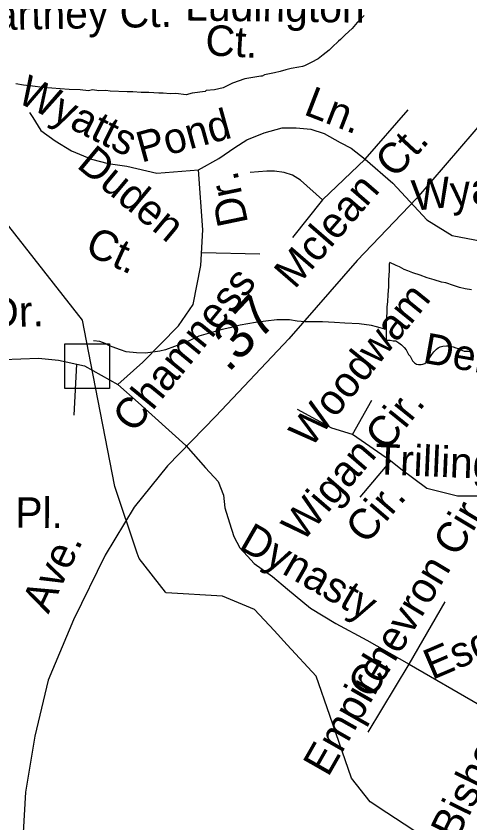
# Model space of a CAD drawing. Extents: x 2001466 to 2224147, y 644118 to 847247.
# Drawn here: x 2064365 to 2065775, y 748580 to 751088 of the extents above; entities that cross this region are included whole.
import ezdxf

# ---------------------------------------------------------------- set-up
doc = ezdxf.new("R2010")
doc.units = 0
for name, color, linetype in [('Exist Hydrographic Misc Water Feature', 7, 'Continuous'), ('Exist Road Non-System Structure Non-Sys Other Attributed CELL', 7, 'Continuous'), ('Exist Road Non-System Type 51', 7, 'Continuous'), ('Exist Road Non-System Type 51 Label', 7, 'Continuous'), ('Exist Road Secondary Mileage Hundredths English Label', 7, 'Continuous'), ('Exist Road Secondary Type 51 Label', 7, 'Continuous'), ('Exist Road Secondary Type 51 Undivided 4 Lane Attributed', 7, 'Continuous')]:
    doc.layers.add(name, color=color, linetype=linetype)

msp = doc.modelspace()

# ---------------------------------------------------------------- linework, layer by layer
at = {"layer": 'Exist Hydrographic Misc Water Feature'}
msp.add_line((2065207.3, 749133.8), (2065166.5, 749177.9), dxfattribs=at)
for points in [[(2065447, 751090.2), (2065425, 751068.1), (2065409.3, 751050.2), (2065387.3, 751030), (2065373.4, 751015.8), (2065367.4, 751009.9), (2065347.3, 750991.8), (2065337.7, 750981.9), (2065319.6, 750968), (2065303.4, 750955.8), (2065281.5, 750943.7), (2065261.6, 750933.8), (2065255.3, 750931.9), (2065243.4, 750929.6), (2065219.4, 750925.6), (2065203.4, 750921.5), (2065185.5, 750915.7), (2065167.7, 750911.5), (2065137.4, 750905.5), (2065129.6, 750901.5), (2065125.7, 750901.7), (2065075.4, 750893.4), (2065037.9, 750879.3), (2065008, 750865.2), (2064981.9, 750859.4), (2064955.5, 750857.3), (2064952, 750853.4), (2064911.6, 750849), (2064893.8, 750843.1), (2064861.6, 750847.2), (2064843.7, 750847.1), (2064821.6, 750848.8), (2064808, 750848.9), (2064777.7, 750851), (2064753.9, 750851), (2064727.9, 750852.8), (2064710, 750852.7), (2064657.5, 750854.6), (2064644, 750856.6), (2064621.9, 750856.4), (2064601.8, 750858.6), (2064589.5, 750856.4), (2064564, 750858.6), (2064529.8, 750860.6), (2064501.7, 750862.4), (2064475.7, 750864.3), (2064448, 750866.1), (2064415.8, 750870.2), (2064387.5, 750874), (2064363.7, 750878.1)], [(2064597.2, 750009.2), (2064571, 750143.4), (2064270, 750526.8), (2064237, 750635.9), (2064112.1, 750818.8), (2064088.1, 750922.1)], [(2065780.8, 750236.9), (2065760.7, 750240.7), (2065742.7, 750244.7), (2065724.8, 750250.6), (2065700.6, 750258.7), (2065686.7, 750260.9), (2065664.5, 750268.7), (2065642.6, 750274.4), (2065620.7, 750282.7), (2065598.5, 750290.4), (2065582.5, 750296.5), (2065570.8, 750300.3), (2065556.9, 750308.5), (2065546.4, 750312.5), (2065526.5, 750322.5), (2065524.5, 750318.3), (2065524.7, 750296.4), (2065522.6, 750268.3), (2065522.6, 750246.4), (2065520.8, 750222.3), (2065519, 750200.3), (2065517.1, 750184.4), (2065516.9, 750168.1), (2065515.1, 750136.4), (2065515.3, 750114.5)], [(2065515.3, 750114.5), (2065485.1, 750122.3), (2065469.1, 750126.3), (2065431, 750132.1), (2065386.7, 750133.9), (2065354.7, 750135.9), (2065316.8, 750138), (2065276.8, 750138), (2065263.3, 750138), (2065238.9, 750139.7), (2065214.9, 750143.8), (2065192.9, 750143.9), (2065174.9, 750143.7), (2065141, 750139.5), (2065109.1, 750135.5), (2065084.9, 750131.4), (2065060.9, 750127.4), (2065044.9, 750123.7), (2065029.1, 750119.6), (2065005.1, 750113.5), (2064991.2, 750109.5), (2064961.4, 750101.5), (2064933.1, 750093.2), (2064903.2, 750079), (2064857.3, 750061.2), (2064829.2, 750050.9), (2064811.1, 750047.1), (2064789.4, 750043.2), (2064767.2, 750040.8), (2064739.1, 750041), (2064707.2, 750044.7), (2064689.3, 750050.6), (2064663.5, 750060.6), (2064653, 750064.7), (2064641.3, 750070.9), (2064625.3, 750076.6), (2064605.2, 750078.8)], [(2065515.3, 750114.5), (2065515.1, 750096.2), (2065515.3, 750086.5), (2065515.1, 750080.4), (2065527.4, 750080.6), (2065537.2, 750078.3), (2065545.2, 750078.3), (2065554.8, 750072.3), (2065562.8, 750066.7), (2065570.8, 750058.5), (2065577.2, 750050.3), (2065585, 750036.5), (2065589.3, 750030.6), (2065597.1, 750016.4), (2065603.2, 750010.6), (2065609, 750006.5), (2065615.5, 750004.8), (2065623.5, 750004.8), (2065629.5, 750006.7), (2065635.2, 750008.7), (2065641, 750012.6), (2065643, 750016.8), (2065651, 750026.5), (2065657.4, 750036.5), (2065662.9, 750044.6), (2065671.1, 750052.7), (2065677.3, 750056.6), (2065683, 750060.6), (2065691, 750062.6), (2065702.9, 750062.9), (2065711.1, 750062.9), (2065723, 750060.6), (2065731.2, 750056.9), (2065739, 750054.9), (2065747.2, 750050.9), (2065757.2, 750046.9), (2065769.1, 750046.7), (2065779, 750044.8)], [(2064741.3, 749418.6), (2064672.1, 749626.2), (2064597.2, 750009.2)], [(2064828.9, 749297.6), (2064746.9, 749401.6), (2064741.3, 749418.6)], [(2065166.5, 749177.9), (2065106, 749243.3), (2065005.9, 749284.7), (2064831, 749294.9), (2064828.9, 749297.6)], [(2065340, 748913.5), (2065297.9, 749036), (2065207.3, 749133.8)], [(2065517.5, 748611), (2065465, 748645.4), (2065407, 748718.8), (2065340, 748913.5)], [(2065689.6, 748478.1), (2065682, 748503.2), (2065517.5, 748611)]]:
    msp.add_lwpolyline(points, dxfattribs=at)
at = {"layer": 'Exist Road Non-System Structure Non-Sys Other Attributed CELL'}
msp.add_lwpolyline([(2064515.9, 750069.8), (2064654.8, 750069.8), (2064654.8, 749930.8), (2064515.9, 749930.8)], close=True, dxfattribs=at)
at = {"layer": 'Exist Road Non-System Type 51'}
for p, q in [((2065449.6, 750643.2), (2065583.9, 750797)), ((2065449.6, 750643.2), (2065317.5, 750517.5)), ((2065449.6, 750643.2), (2065536, 750569.1)), ((2065317.5, 750517.5), (2065224.4, 750400.5)), ((2065410.2, 749787.1), (2065471, 749894.2)), ((2065528.9, 749706), (2065410.2, 749787.1)), ((2065528.9, 749706), (2065433.4, 749593.1)), ((2065586.2, 749073.7), (2065699, 749267.7)), ((2065458.9, 748862.3), (2065586.2, 749073.7)), ((2065586.2, 749073.7), (2065805.5, 748946.8))]:
    msp.add_line(p, q, dxfattribs=at)
for points in [[(2064406.4, 750788.9), (2064416.4, 750773.1), (2064441.5, 750732.8), (2064485.9, 750700), (2064537.3, 750669.6), (2064598.7, 750643.2), (2064650.7, 750630.2), (2064709.1, 750621.5), (2064802.2, 750599.8), (2064932.2, 750610.2)], [(2065081.5, 750703.8), (2065135.7, 750725.5), (2065192, 750740.7), (2065235.3, 750740.7), (2065280.7, 750736.3), (2065321.9, 750723.3), (2065371.7, 750695.2), (2065406.3, 750677.8), (2065449.6, 750643.2)], [(2064932.2, 750610.2), (2064994.9, 750645.3), (2065044.7, 750680), (2065081.5, 750703.8)], [(2064681, 749942.9), (2064758.9, 750012.2), (2064869.4, 750124.9), (2064914.8, 750192.1), (2064938.6, 750313.4), (2064945.1, 750423.9), (2064932.2, 750610.2)], [(2065317.5, 750517.5), (2065248.3, 750578.2), (2065224.4, 750593.3), (2065198.5, 750602), (2065168.2, 750606.3), (2065144.3, 750606.3), (2065092.4, 750602)], [(2065536, 750569.1), (2065641.7, 750455.4), (2065719.8, 750406.1), (2065812.4, 750388.8), (2065864.5, 750397.5), (2065945.5, 750403.2), (2066038.1, 750411.9), (2066101.8, 750414.8), (2066168.3, 750420.6)], [(2065122.7, 750348.5), (2064940.9, 750352.4)], [(2063963.5, 750114.5), (2064054.4, 750058.2), (2064158.3, 750014.8), (2064434.2, 750025.2), (2064497, 750018.7), (2064577.1, 750001.4), (2064681, 749942.9)], [(2064552.9, 750006.6), (2064544.4, 749847.7)], [(2064681, 749942.9), (2064744.4, 749886.7), (2064892.3, 749753.7)], [(2065410.2, 749787.1), (2065346.6, 749807.4), (2065239.5, 749865.3)], [(2064892.3, 749753.7), (2064953.1, 749683.5), (2064992.9, 749641.3), (2065009.2, 749599.2), (2065013.9, 749559.4), (2065028, 749512.6), (2065042, 749470.5), (2065060.7, 749435.4), (2065084.1, 749409.7), (2065105.1, 749386.3), (2065161.3, 749346.5), (2065208, 749306.7), (2065279.6, 749247.4), (2065358.6, 749199.8), (2065455.5, 749147.8), (2065586.2, 749073.7)], [(2066194.4, 749596), (2065737.2, 749596), (2065641.7, 749619.2), (2065560.7, 749680), (2065528.9, 749706)]]:
    msp.add_lwpolyline(points, dxfattribs=at)
at = {"layer": 'Exist Road Secondary Type 51 Undivided 4 Lane Attributed'}
msp.add_lwpolyline([(2066142.3, 751116.9), (2065978.2, 750939.8), (2065832.5, 750779.9), (2065609.6, 750521.5), (2065424.6, 750328.6), (2065212.9, 750084.6), (2064986, 749844.3), (2064835.5, 749690.5), (2064731.7, 749562), (2064641.6, 749412.3), (2064542.7, 749211.8), (2064464.6, 749023.7), (2064422.8, 748849.8), (2064393.8, 748675.9), (2064376.1, 748370.7), (2064369.7, 748127.5), (2064363.2, 747666.1), (2064361.6, 747403.6), (2064357.5, 747124.9)], dxfattribs=at)

# ---------------------------------------------------------------- texts
at = {"layer": 'Exist Road Non-System Type 51 Label'}
for s, rotation, p in [('Ludington', 359.2675, (2064889.8, 751074.8)), ('McCartney Ct.', 1.0956, (2064038.2, 751039.6)), ('Ct.', 356.7944, (2064951.2, 750967.1)), ('Wyatts', 333.5175, (2064362.9, 750822.8)), ('Ln.', 338.8854, (2065255.3, 750783.6)), ('Pond', 15.4032, (2064754, 750632.3)), ('Ct.', 47.0353, (2065542, 750580.3)), ('Duden', 320.2009, (2064549.7, 750620.1)), ('Dr.', 101.7861, (2065086.4, 750445.4)), ('Wyatts', 5.9089, (2065599.9, 750482.8)), ('Mclean', 49.0652, (2065230.8, 750236.8)), ('Ct.', 335.4598, (2064574.1, 750351.2)), ('Chamness', 50.6896, (2064730.6, 749788.5)), ('Woodwam', 50.9772, (2065280, 749742.4)), ('Dr.', 1.6066, (2064282.6, 750119.9)), ('Delchester', 349.8711, (2065626, 750011.1)), ('Cir.', 50.9772, (2065516, 749731.5)), ('Wigan', 49.2805, (2065254.3, 749449.9)), ('Trillingham', 357.5399, (2065479.2, 749664.5)), ('Cir.', 49.2805, (2065453, 749442.6)), ('Northington Pl.', 359.5354, (2063669.7, 749503.2)), ('Chevron Cir.', 59.0079, (2065471.8, 748961.6)), ('Dynasty', 330.1241, (2065053.1, 749434.3)), ('Esquire', 23.1333, (2065657.8, 749023.7)), ('Empire', 60.3468, (2065334.8, 748720.2)), ('Bishop', 63.8121, (2065734.7, 748520.8))]:
    msp.add_text(s, height=95, rotation=rotation, dxfattribs=at).set_placement(p)
at = {"layer": 'Exist Road Secondary Mileage Hundredths English Label'}
msp.add_text('.37', height=125, rotation=46.4331, dxfattribs=at).set_placement((2065024.4, 749977.2))
at = {"layer": 'Exist Road Secondary Type 51 Label'}
msp.add_text('Ave.', height=95, rotation=64.7505, dxfattribs=at).set_placement((2064465, 749227.3))

doc.saveas('drawing.dxf')
